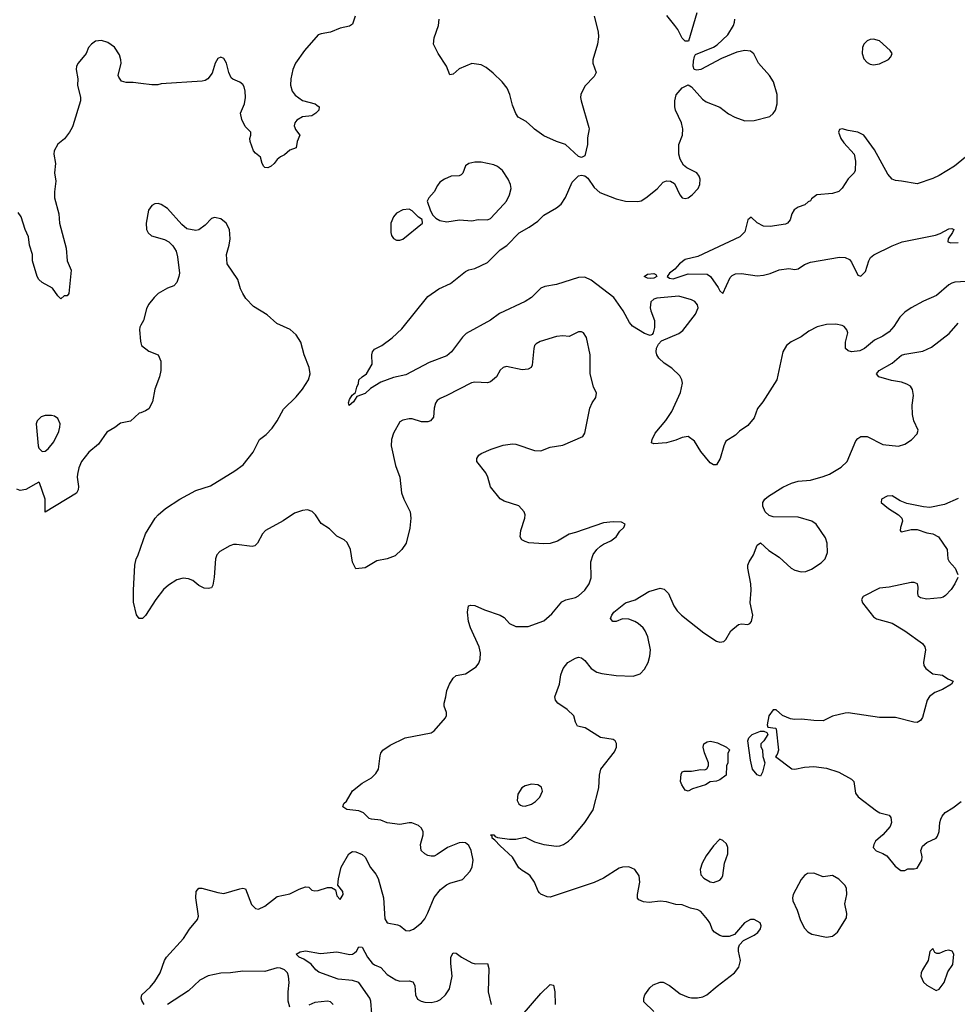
# Model space of a CAD drawing. Header units: inches. Extents: x 1603819 to 1745079, y 385938 to 533966.
# Tile 430 of 561: x 1709227 to 1715205, y 474410 to 480686. Entities that reach past the tile are written whole.
import ezdxf

# ---------------------------------------------------------------- set-up
doc = ezdxf.new("R2010")
doc.units = ezdxf.units.IN
doc.header["$MEASUREMENT"] = 0
for name, color, linetype in [('B7407', 7, 'Continuous'), ('B7408', 7, 'Continuous'), ('B7417', 7, 'Continuous'), ('B7418', 7, 'Continuous')]:
    doc.layers.add(name, color=color, linetype=linetype)

msp = doc.modelspace()

# ---------------------------------------------------------------- linework, layer by layer
at = {"layer": 'B7407', "color": 5}
for points, elevation in [([(1709561, 480000), (1709546, 479970), (1709513.2, 479926.8), (1709470, 479892.7), (1709447, 479850), (1709445.3, 479830), (1709454.9, 479770), (1709450.4, 479710), (1709456.9, 479656.9), (1709449.2, 479590), (1709450.2, 479550.2), (1709477.8, 479450), (1709482.3, 479390), (1709523, 479230), (1709530.8, 479150), (1709556, 479090), (1709539.8, 478940.2), (1709530, 478926), (1709510, 478926), (1709490, 478908), (1709470, 478926), (1709436.2, 478976.2), (1709370, 479012), (1709349.7, 479029.7), (1709338.4, 479050), (1709309.5, 479149.5), (1709309.3, 479190), (1709289.3, 479250), (1709283.2, 479303.2), (1709262, 479350), (1709237, 479430), (1709217.2, 479457.3)], 260), ([(1710000, 478739.9), (1709992.8, 478727.2), (1709990.5, 478710), (1709997.1, 478637.1), (1710000, 478625.7)], 280), ([(1710000, 478181.6), (1709990, 478178), (1709933, 478127), (1709870, 478115.6), (1709833.2, 478086.8), (1709782.2, 478057.8), (1709730, 477981.6), (1709669.3, 477930.7), (1709620.9, 477870), (1709604.6, 477830), (1709595.5, 477790), (1709594, 477770), (1709602.8, 477710), (1709601, 477690), (1709590.6, 477669.4), (1709390, 477548), (1709389.2, 477630), (1709354.6, 477734.6), (1709350, 477738), (1709330, 477728.7), (1709267.5, 477692.5), (1709230, 477686), (1709210, 477693.2)], 280), ([(1710000, 476869.3), (1709989.3, 476869.3), (1709972.9, 476892.9), (1709952.9, 476972.9), (1709952.3, 477050), (1709961.6, 477210), (1709969.7, 477250.3), (1709980.9, 477270), (1710000, 477325.2)], 280)]:
    msp.add_lwpolyline(points, dxfattribs=dict(at, elevation=elevation))
at = {"layer": 'B7407', "color": 5, "elevation": 280}
msp.add_lwpolyline([(1709430, 478164.4), (1709390, 478164.2), (1709364.2, 478155.8), (1709338, 478130), (1709332.7, 478110), (1709344.4, 477970), (1709350, 477956), (1709370, 477934.8), (1709390, 477936.3), (1709410, 477950.5), (1709444.7, 477995.3), (1709477.5, 478062.6), (1709484, 478090), (1709484.6, 478110), (1709470, 478143.5), (1709450, 478158.5)], close=True, dxfattribs=at)
at = {"layer": 'B7408', "color": 5, "elevation": 260}
msp.add_lwpolyline([(1710000, 480280.1), (1709950, 480286), (1709907, 480287), (1709875.5, 480295.5), (1709859.3, 480319.3), (1709856, 480330), (1709875.1, 480410), (1709872.7, 480430), (1709863.2, 480463.2), (1709832.1, 480512.1), (1709790, 480542), (1709750, 480554), (1709710, 480548.7), (1709684.7, 480530), (1709666, 480510), (1709650.8, 480470), (1709600.7, 480410), (1709590.7, 480390), (1709586.8, 480370), (1709598.8, 480310), (1709596, 480270), (1709616, 480190), (1709616, 480170), (1709566, 480010), (1709561, 480000)], dxfattribs=at)
at = {"layer": 'B7417', "color": 5}
for points, elevation in [([(1710981.8, 480000), (1710986.5, 479986.5), (1711013.4, 479950), (1710997.3, 479910), (1710991, 479870), (1710950, 479855.3), (1710915.2, 479824.8), (1710890, 479812.7), (1710870, 479796), (1710850.3, 479769.7), (1710830, 479752.7), (1710810, 479742.7), (1710790, 479744), (1710784, 479750), (1710773.2, 479770), (1710762, 479810), (1710730, 479835.3), (1710719, 479850), (1710697.2, 479910), (1710695.3, 479930), (1710702, 479950), (1710702, 479970), (1710670.5, 480000)], 260), ([(1715262.5, 479017.5), (1715190, 479013), (1715170, 479006.6), (1715150, 478995.4), (1715072.3, 478927.7), (1714990, 478893.3), (1714910, 478849.6), (1714870, 478821.6), (1714837.6, 478790), (1714800.3, 478730), (1714770, 478696.9), (1714730, 478669.7), (1714676.7, 478643.3), (1714614, 478590), (1714583.7, 478576.3), (1714529.7, 478569.7), (1714510, 478575.1), (1714492.7, 478590), (1714492, 478630), (1714507, 478690), (1714500.7, 478710), (1714483.7, 478730), (1714470, 478736.9), (1714430, 478744.8), (1714370, 478744.5), (1714311.2, 478728.8), (1714258.3, 478701.7), (1714210, 478665.1), (1714146.5, 478633.5), (1714117.1, 478610), (1714092.4, 478570), (1714054.8, 478390), (1713964.7, 478250), (1713930.8, 478209.2), (1713910, 478148.7), (1713870, 478099), (1713815.9, 478064.1), (1713790, 478039), (1713730, 477999), (1713716.3, 477970), (1713694, 477890), (1713670, 477849), (1713650, 477848.7), (1713630, 477862), (1713570, 477934), (1713530, 477999), (1713490, 478029.3), (1713450, 478024.2), (1713410, 478006.3), (1713352, 477990), (1713270, 477982.7), (1713255.3, 477990), (1713259.3, 478010), (1713278.4, 478050), (1713347.7, 478132.3), (1713384.7, 478190), (1713440.9, 478310), (1713452.3, 478370), (1713449.2, 478390), (1713435.9, 478415.9), (1713384.4, 478464.4), (1713337.1, 478497.1), (1713302.9, 478530), (1713289.6, 478550), (1713284.5, 478570), (1713287.3, 478592.7), (1713300.7, 478619.3), (1713319.5, 478640.5), (1713430, 478687), (1713454.6, 478705.4), (1713535.6, 478810), (1713552.1, 478850), (1713549.7, 478870), (1713531.5, 478890), (1713510, 478900.8), (1713430, 478924.1), (1713290, 478910.6), (1713270, 478904.4), (1713252.1, 478887.9), (1713247.8, 478850), (1713251.2, 478830), (1713275.3, 478770), (1713275.2, 478724.8), (1713266.8, 478690), (1713259.9, 478680.1), (1713246, 478674), (1713210, 478687.3), (1713133.8, 478733.8), (1713115.8, 478755.8), (1713074.6, 478830), (1713015.7, 478915.7), (1712870, 479026.6), (1712830, 479045.1), (1712790, 479042.6), (1712650, 478998), (1712575, 478985), (1712550, 478975.1), (1712490, 478915.6), (1712450.6, 478890), (1712286.1, 478813.9), (1712230, 478771.8), (1712074.4, 478685.6), (1712050, 478662), (1711979.5, 478570), (1711950, 478544), (1711838.7, 478501.3), (1711690, 478422.4), (1711610, 478406), (1711530, 478375.6), (1711465, 478335), (1711430, 478304), (1711375.9, 478284.1), (1711356.4, 478250), (1711327.2, 478227.2), (1711323.7, 478243.7), (1711330, 478264.7), (1711346.8, 478293.2), (1711368.7, 478310), (1711376, 478344), (1711387.3, 478367.3), (1711388.7, 478390), (1711410, 478410.8), (1711439, 478430), (1711474, 478490), (1711473.2, 478550), (1711477.2, 478570), (1711490, 478586), (1711535.3, 478610), (1711601.2, 478658.8), (1711663.3, 478716.7), (1711830, 478923), (1711899.3, 478970), (1711974.9, 479005.1), (1712070, 479082), (1712090, 479091.5), (1712130, 479099.6), (1712210, 479139.1), (1712290, 479218.6), (1712332.2, 479247.8), (1712411.6, 479328.4), (1712476.3, 479363.7), (1712530, 479402.4), (1712570, 479440.3), (1712650, 479487.4), (1712679.5, 479510), (1712706.7, 479553.3), (1712749.5, 479650.5), (1712790, 479691.3), (1712810, 479696), (1712830, 479690.8), (1712850, 479676), (1712890, 479617.3), (1712925.8, 479585.8), (1713030, 479545.5), (1713090, 479530.4), (1713168.3, 479528.3), (1713190, 479532.7), (1713219.3, 479550), (1713291.5, 479608.5), (1713330, 479651), (1713350, 479658.8), (1713377.3, 479657.3), (1713402.8, 479642.8), (1713436, 479570), (1713450, 479551.3), (1713470, 479546), (1713490, 479551), (1713514, 479570), (1713552.7, 479610), (1713564.1, 479635.9), (1713566.6, 479670), (1713559.3, 479690), (1713545.2, 479710), (1713481.6, 479741.6), (1713459.5, 479759.5), (1713437.6, 479797.6), (1713429.6, 479829.6), (1713429.6, 479890), (1713452, 479950), (1713456.2, 479990), (1713453.9, 480000)], 260), ([(1712855.9, 480000), (1712858.8, 479990), (1712847.1, 479932.9), (1712846.8, 479890), (1712830, 479818), (1712810, 479808.7), (1712790, 479815.3), (1712708, 479890), (1712650, 479909.4), (1712570, 479947), (1712510, 479989.7), (1712498.5, 480000)], 260), ([(1715257.4, 479810), (1715186.6, 479753.4), (1715090, 479693.8), (1715050, 479673.8), (1714950, 479639.6), (1714850, 479658), (1714810, 479660.7), (1714790, 479670.6), (1714761.8, 479701.8), (1714677.8, 479857.8), (1714610, 479950.6), (1714570, 479970.4), (1714510, 479979.3), (1714470, 479990.5), (1714453.6, 479986.4), (1714447, 479970), (1714462, 479930), (1714481.4, 479901.5), (1714547, 479830), (1714556.2, 479783.8), (1714554, 479726), (1714548, 479710), (1714510, 479672), (1714470, 479612), (1714450, 479592), (1714410, 479578), (1714309.1, 479570.9), (1714276.4, 479543.6), (1714268.4, 479531.6), (1714254.6, 479525.4), (1714233.6, 479506.4), (1714190, 479491.3), (1714165.6, 479474.4), (1714149, 479450), (1714139, 479410), (1714122, 479390), (1714110, 479384), (1714012.1, 479367.9), (1713970, 479370.7), (1713930, 479390.6), (1713890, 479426.8), (1713870, 479411), (1713850, 479334.8), (1713818.6, 479301.4), (1713550, 479178), (1713470, 479157.1), (1713433.2, 479130), (1713404.7, 479095.3), (1713370, 479071.3), (1713356, 479050), (1713370, 479038), (1713393.8, 479033.8), (1713490, 479066), (1713610, 479063.6), (1713632.3, 479050), (1713679.8, 478979.8), (1713690, 478957.2), (1713710, 478941.2), (1713757.8, 479042.2), (1713770, 479055.8), (1713790, 479067.1), (1713830, 479068.5), (1713930, 479053.9), (1713970, 479057.5), (1714012, 479068), (1714070, 479091.9), (1714130, 479100.6), (1714170, 479093.6), (1714190, 479097.8), (1714230, 479125.5), (1714270, 479140.6), (1714453.1, 479173.1), (1714490, 479169.8), (1714516.9, 479156.9), (1714530, 479140.7), (1714570, 479058.7), (1714590, 479051.5), (1714618.9, 479081.1), (1714640.2, 479150), (1714652.6, 479170), (1714671.9, 479188.1), (1714790, 479246), (1714854, 479270), (1715066.4, 479313.6), (1715096.5, 479323.5), (1715150, 479353.7), (1715170, 479356.4), (1715182, 479350), (1715174.7, 479330), (1715147.6, 479290), (1715145.2, 479270), (1715163.5, 479263.5), (1715210, 479266.2)], 240), ([(1710000, 477325.2), (1710029.4, 477410), (1710091.9, 477508.1), (1710110, 477530.8), (1710157.2, 477570), (1710249.3, 477630), (1710350, 477685.2), (1710444.7, 477715.3), (1710599.5, 477810), (1710652.3, 477850), (1710717, 477930), (1710757.2, 478010), (1710798, 478042), (1710837.6, 478082.4), (1710869.6, 478130), (1710910, 478203), (1710990, 478283.1), (1711030, 478330.4), (1711068.2, 478390), (1711078.3, 478430), (1711073.5, 478470), (1711041.5, 478550), (1711020.4, 478630), (1710990, 478677.6), (1710952.5, 478712.5), (1710866, 478750), (1710805.1, 478805.1), (1710717.5, 478857.5), (1710670, 478909), (1710650, 478942), (1710636, 478970), (1710617.2, 479030), (1710549.3, 479130), (1710546, 479190), (1710563.7, 479250), (1710569.5, 479290.5), (1710564.2, 479350), (1710544.5, 479390), (1710510, 479416.2), (1710470, 479426), (1710450, 479418.7), (1710410, 479377.6), (1710370, 479346), (1710350, 479342.7), (1710294, 479354), (1710261, 479381), (1710170, 479483.7), (1710130, 479509.4), (1710110, 479515.1), (1710090, 479513.2), (1710070, 479501.2), (1710048.5, 479471.5), (1710033, 479390), (1710035.5, 479350), (1710047.1, 479327.1), (1710068.7, 479308.7), (1710150, 479285.5), (1710178.8, 479270), (1710204.7, 479244.7), (1710224.9, 479210), (1710234.6, 479174.6), (1710245.5, 479070), (1710243, 479050), (1710228.5, 479011.5), (1710210.7, 478990), (1710170, 478975.6), (1710110, 478940.5), (1710084.2, 478915.8), (1710049, 478871), (1710035.8, 478844.2), (1710017, 478770), (1710000, 478739.9)], 280), ([(1713270, 474364), (1713206, 474426), (1713205.6, 474450), (1713213.6, 474470), (1713243.9, 474516.1), (1713265.4, 474534.6), (1713310, 474550.8), (1713330, 474551), (1713370, 474530.7), (1713437.2, 474477.2), (1713490, 474456.5), (1713510, 474451.7), (1713548.2, 474451.8), (1713582, 474458), (1713609, 474470), (1713673.8, 474526.2), (1713784, 474610), (1713812.5, 474647.5), (1713822, 474690), (1713809.2, 474750), (1713809.3, 474770), (1713816, 474790), (1713842.4, 474817.6), (1713910, 474850.4), (1713932.7, 474867.3), (1713950, 474891.3), (1713954.3, 474910), (1713947.3, 474930), (1713910.8, 474950.8), (1713886, 474950), (1713848, 474930), (1713783.8, 474856.2), (1713750, 474842), (1713710, 474842), (1713690, 474849.4), (1713657.2, 474870), (1713645.1, 474885.1), (1713626.6, 474930), (1713611.5, 474951.5), (1713570, 475001.2), (1713550, 475012.7), (1713503.2, 475023.2), (1713450, 475044), (1713410, 475046.6), (1713350, 475064.5), (1713310, 475067), (1713240.1, 475060.1), (1713204.5, 475064.5), (1713175.5, 475075.5), (1713167.2, 475087.2), (1713165.1, 475110), (1713180.5, 475190), (1713175.8, 475230), (1713149.8, 475269.8), (1713110, 475287.6), (1713070, 475285.6), (1713050, 475278), (1712950, 475213.8), (1712890, 475186.2), (1712610, 475092.3), (1712590, 475096), (1712550, 475113.2), (1712541.2, 475121.2), (1712532.1, 475132.1), (1712509.4, 475190), (1712480.9, 475230), (1712470, 475240.9), (1712430, 475262.7), (1712410, 475281.2), (1712370, 475349.3), (1712290, 475421.6), (1712257.5, 475457.5), (1712239, 475470), (1712239, 475479), (1712228, 475490), (1712250, 475490.4), (1712259.8, 475479.8), (1712274.4, 475474.4), (1712350, 475462), (1712390, 475463.7), (1712450, 475476.5), (1712510, 475445.7), (1712569.2, 475429.2), (1712650, 475418.3), (1712670, 475421.1), (1712695.1, 475430), (1712726.6, 475450), (1712747.3, 475470), (1712829.7, 475570.3), (1712882.7, 475650), (1712919.7, 475790), (1712924.7, 475870), (1712931.8, 475910), (1713020.1, 476019.9), (1713032.6, 476050), (1713033, 476073), (1713022.9, 476090), (1713010, 476097.7), (1712931, 476111), (1712832.8, 476172.8), (1712784, 476184), (1712770, 476208.7), (1712759.6, 476250), (1712717, 476290), (1712659.3, 476330), (1712642.7, 476350), (1712639.3, 476370), (1712669.2, 476450), (1712678, 476510), (1712692, 476550), (1712722.7, 476590), (1712770, 476617.1), (1712790, 476623), (1712810, 476619.1), (1712830, 476602), (1712870.4, 476550), (1712907.4, 476527.4), (1712938.2, 476518.2), (1713030, 476506.5), (1713138.7, 476501.3), (1713182.4, 476517.6), (1713210, 476547.3), (1713234.7, 476590), (1713245.4, 476630), (1713249.7, 476670), (1713231.8, 476751.8), (1713215.8, 476790), (1713201.6, 476810), (1713170, 476838.7), (1713150, 476851.3), (1713110, 476865.1), (1713070, 476866.9), (1713030, 476851.1), (1713009.2, 476850), (1712994.7, 476870), (1713001.5, 476890), (1713015.8, 476910), (1713090, 476968.7), (1713151.1, 476988.9), (1713239, 477041), (1713310, 477062.6), (1713335.6, 477055.6), (1713363, 477030), (1713397.3, 476950), (1713418.5, 476918.5), (1713446, 476890), (1713590, 476778), (1713670, 476725.5), (1713690, 476719.1), (1713716.2, 476723.8), (1713730, 476736), (1713761.2, 476790), (1713810, 476830.8), (1713830, 476834.8), (1713870, 476830.8), (1713881.5, 476838.5), (1713892, 476850), (1713900.7, 476890), (1713885.1, 476970), (1713891.3, 477050), (1713889.6, 477089.7), (1713869.6, 477190), (1713869.5, 477210), (1713877, 477230), (1713905.3, 477274.7), (1713930, 477336), (1713950, 477351.3), (1714003.8, 477303.8), (1714070, 477259.5), (1714146, 477190), (1714170, 477177.4), (1714210, 477166.7), (1714239, 477170), (1714275.8, 477184.2), (1714336.2, 477223.8), (1714362, 477250), (1714376.4, 477290), (1714375.4, 477350), (1714364.4, 477384.4), (1714305.6, 477470), (1714278, 477490), (1714190, 477516.4), (1714030, 477517.6), (1714006.6, 477526.6), (1713979.3, 477550), (1713964.8, 477584.8), (1713965.1, 477610), (1713978, 477630), (1714001.2, 477650), (1714093.4, 477706.6), (1714147.9, 477732), (1714190, 477745.2), (1714270, 477751.6), (1714350, 477774), (1714389.8, 477790.2), (1714465.6, 477834.4), (1714502.4, 477870), (1714558.7, 478001.3), (1714570, 478016.4), (1714590, 478028.7), (1714630, 478028.9), (1714730, 477979.6), (1714830, 477967.6), (1714870, 477980.4), (1714912.4, 478007.6), (1714950, 478047.3), (1714954.7, 478070), (1714928.3, 478130), (1714918.7, 478170), (1714918, 478230), (1714925, 478290), (1714920.3, 478330), (1714906.9, 478350), (1714884.1, 478364.1), (1714850, 478376.2), (1714785.6, 478385.6), (1714704, 478410), (1714689.5, 478430), (1714707, 478450), (1714790, 478498.2), (1714850, 478547.3), (1714870, 478554.7), (1714986.2, 478573.8), (1715041.4, 478598.6), (1715152.7, 478687.3), (1715210, 478752)], 260), ([(1710022, 474410), (1710006, 474434), (1710002, 474450), (1710007, 474470), (1710060.1, 474519.9), (1710090, 474555.5), (1710122.2, 474610), (1710151.1, 474690), (1710163.5, 474710), (1710272, 474830), (1710310, 474890.3), (1710360.4, 474950), (1710367, 474973), (1710349.8, 475090), (1710351.6, 475130), (1710369.7, 475150.3), (1710389.6, 475150.4), (1710490, 475122.3), (1710530, 475117.4), (1710630, 475146.4), (1710650.5, 475150.5), (1710667.3, 475147.3), (1710705.8, 475045.8), (1710730, 475020.3), (1710750, 475017.3), (1710790, 475036.5), (1710870, 475098.5), (1710950, 475113.6), (1711010, 475144.6), (1711050, 475158.4), (1711070, 475157.3), (1711090, 475138.8), (1711110, 475133.4), (1711130, 475135.5), (1711190, 475154.8), (1711214.8, 475154.8), (1711239.8, 475139.8), (1711250, 475102), (1711270, 475078), (1711288.7, 475110), (1711288, 475130), (1711255.3, 475170), (1711259.3, 475210), (1711276.1, 475283.9), (1711325.2, 475370), (1711350, 475384), (1711370, 475382), (1711410, 475365.5), (1711430, 475347.7), (1711463.4, 475283.4), (1711499, 475239), (1711513.2, 475213.2), (1711546.3, 475090), (1711555, 474955), (1711569.2, 474929.2), (1711636.7, 474916.7), (1711653.4, 474910), (1711690, 474881.6), (1711710, 474878.7), (1711738.4, 474890), (1711790, 474930.3), (1711810, 474954.4), (1711830, 474992.7), (1711869.1, 475090.9), (1711910, 475141.3), (1711948.5, 475171.5), (1711970, 475182.4), (1712050, 475206.4), (1712100.1, 475259.9), (1712112.9, 475287.1), (1712118.7, 475330), (1712105.6, 475390), (1712090, 475422), (1712070, 475439), (1712050, 475442.6), (1712030, 475439.4), (1711954.9, 475410), (1711890, 475364.4), (1711870, 475355.4), (1711850, 475354), (1711830, 475359.7), (1711809.5, 475370), (1711788, 475390), (1711783.1, 475430), (1711799.1, 475490), (1711798.9, 475510), (1711790, 475532.3), (1711770, 475549.6), (1711727.7, 475567.7), (1711710, 475568), (1711650, 475555.6), (1711570, 475567), (1711530, 475583.7), (1711469.5, 475589.5), (1711455.5, 475595.5), (1711419, 475630), (1711390, 475644.5), (1711312.5, 475652.5), (1711288, 475670), (1711294, 475690), (1711310, 475706), (1711349.8, 475770.2), (1711410, 475819.5), (1711470, 475853), (1711498.8, 475881.2), (1711515.1, 475910), (1711525.8, 475994.2), (1711529.6, 476010.3), (1711542.7, 476030), (1711590, 476061.6), (1711685.2, 476110), (1711850, 476140.7), (1711870, 476154), (1711943, 476237), (1711949.5, 476250.5), (1711947.6, 476270), (1711933.6, 476310), (1711934, 476330), (1711945.1, 476370), (1711949.6, 476410.3), (1711967, 476450), (1711991.3, 476488.7), (1712010, 476507.3), (1712070, 476517), (1712138.5, 476561.5), (1712155.2, 476584.8), (1712163.5, 476610), (1712166.3, 476650), (1712157.3, 476690), (1712101.3, 476810), (1712087.8, 476850), (1712082, 476910), (1712089.4, 476950.6), (1712104.5, 476955.5), (1712130, 476952.2), (1712190, 476924.4), (1712290, 476890.3), (1712315.2, 476875.2), (1712350, 476838.7), (1712390, 476819), (1712470, 476819.6), (1712570, 476854.6), (1712620.4, 476899.6), (1712683.7, 476976.3), (1712710, 476989), (1712770, 477003.6), (1712790, 477014.9), (1712831.2, 477050), (1712857.7, 477090), (1712871.8, 477128.2), (1712868.6, 477230), (1712882.8, 477277.2), (1712907, 477310), (1712929.7, 477330.3), (1712950, 477344.4), (1712996.2, 477363.8), (1713029.4, 477390), (1713054, 477426), (1713079, 477450), (1713088, 477470), (1713063.1, 477483.1), (1713010, 477485.2), (1712950, 477479.5), (1712770, 477416.9), (1712730, 477408), (1712656.9, 477363.1), (1712610, 477348.5), (1712570, 477344.8), (1712472.9, 477352.9), (1712450, 477360.5), (1712429.4, 477370), (1712418, 477390), (1712421.6, 477430), (1712447.6, 477510), (1712449.6, 477530), (1712444.5, 477550), (1712410, 477587), (1712316.6, 477616.6), (1712290, 477632.7), (1712230, 477709.4), (1712212.8, 477770), (1712198.4, 477798.4), (1712142, 477870), (1712142, 477890), (1712154.5, 477910), (1712170, 477921.3), (1712234, 477950), (1712310, 477973.7), (1712370, 477982.4), (1712390, 477980.4), (1712510, 477939.5), (1712550, 477938.7), (1712610, 477962.6), (1712690, 477973.8), (1712817, 478030), (1712829.6, 478050), (1712861.6, 478210), (1712876.3, 478243.7), (1712901.5, 478278.5), (1712905.6, 478305.6), (1712885.6, 478345.6), (1712864.7, 478430), (1712863.7, 478550), (1712840.1, 478660.1), (1712821.2, 478690), (1712810, 478697), (1712790, 478697), (1712730, 478666.6), (1712690, 478672), (1712650, 478667.6), (1712545.3, 478634.8), (1712519.9, 478620.1), (1712510.4, 478609.6), (1712504.4, 478590), (1712494.9, 478485.1), (1712487.3, 478470), (1712470, 478458.4), (1712430, 478455.1), (1712330, 478475.4), (1712310.2, 478469.8), (1712290, 478451.8), (1712266.7, 478410), (1712230, 478378), (1712208.9, 478371.1), (1712130, 478376), (1712108.1, 478371.9), (1711950.4, 478290), (1711907.2, 478272.8), (1711890, 478259.6), (1711878.2, 478241.8), (1711870.3, 478210), (1711866.5, 478153.5), (1711847.3, 478130), (1711830, 478122.6), (1711790, 478122.7), (1711730, 478142), (1711710, 478143.1), (1711670, 478134.8), (1711650, 478122.9), (1711610.3, 478050), (1711598.9, 478010), (1711596.5, 477970), (1711624.2, 477844.2), (1711650.4, 477770), (1711661.6, 477670), (1711675.5, 477630), (1711717.1, 477550), (1711722, 477510), (1711714.4, 477445.6), (1711690.5, 477349.5), (1711664.7, 477310), (1711621, 477270), (1711570, 477249.6), (1711503.8, 477236.2), (1711430, 477191.8), (1711370, 477185.2), (1711349.6, 477229.6), (1711335.6, 477310), (1711314.6, 477354.6), (1711296, 477370), (1711250, 477393.6), (1711202.2, 477442.2), (1711150, 477475.6), (1711113.3, 477530), (1711091.7, 477551.7), (1711062.2, 477562.3), (1711030, 477558.7), (1710979.8, 477540.2), (1710907.7, 477492.3), (1710794.4, 477430), (1710775.3, 477410), (1710743, 477350), (1710726.6, 477333.4), (1710710, 477327.6), (1710610, 477342.3), (1710590, 477340.4), (1710567.1, 477332.9), (1710503.9, 477296.1), (1710484.8, 477275.2), (1710476.5, 477250), (1710466.9, 477133.1), (1710458, 477082), (1710450, 477065.2), (1710430, 477061.2), (1710403.2, 477063.2), (1710370, 477079.3), (1710331.1, 477111.1), (1710303.3, 477123.3), (1710270, 477127.6), (1710230, 477116.2), (1710177.2, 477082.8), (1710144.9, 477055.1), (1710094.9, 476990), (1710030, 476889), (1710010, 476869.2), (1710000, 476869.3)], 280), ([(1710000, 478625.7), (1710004, 478610), (1710050, 478573.4), (1710110, 478550.5), (1710128, 478510), (1710126.4, 478450), (1710119.5, 478410), (1710088.1, 478331.9), (1710074.9, 478250), (1710050, 478206), (1710030, 478192.3), (1710000, 478181.6)], 280), ([(1715210, 477634), (1715123.6, 477596.4), (1715030, 477577.7), (1714990, 477580.6), (1714882.5, 477602.5), (1714840.2, 477620.2), (1714789.5, 477650.5), (1714758, 477650), (1714722, 477630), (1714719, 477610), (1714766.3, 477570), (1714830.6, 477530.6), (1714851.1, 477510), (1714855.1, 477490), (1714842.6, 477450), (1714840.7, 477430), (1714844.4, 477424.4), (1714850, 477421.6), (1714910, 477437.4), (1714950, 477437.3), (1715010, 477415.4), (1715050, 477409), (1715084.7, 477390), (1715140.4, 477310), (1715144.4, 477250), (1715153.2, 477233.2), (1715191.3, 477190), (1715208.2, 477150)], 240), ([(1715208, 477130), (1715190, 477090.6), (1715166.4, 477053.6), (1715130, 477016.3), (1715115.1, 477004.9), (1715099.7, 477000.3), (1715010, 476993.4), (1714970, 477001.3), (1714958, 477010), (1714952.4, 477030), (1714956.4, 477070), (1714950.3, 477090.3), (1714930, 477098.4), (1714910, 477098.7), (1714770, 477068.9), (1714710, 477063.1), (1714605.2, 477010), (1714593.2, 476990), (1714601.2, 476970), (1714670, 476879.6), (1714690, 476868), (1714790, 476840.4), (1714871.1, 476791.1), (1714982.6, 476710), (1714998, 476690), (1715003.1, 476670), (1714988.6, 476590), (1714992.4, 476570), (1715004, 476550), (1715050, 476517.4), (1715110, 476509.4), (1715144.2, 476484.2), (1715179, 476470), (1715169, 476450), (1715110, 476417.1), (1715061.3, 476398.7), (1715027.1, 476372.9), (1715011.9, 476348.1), (1714982.2, 476237.8), (1714970, 476218.4), (1714950, 476207.6), (1714928.3, 476208.3), (1714810, 476238.6), (1714710, 476239), (1714510, 476267.4), (1714490, 476267.2), (1714410, 476246), (1714350, 476218), (1714290, 476218.5), (1714211.4, 476228.6), (1714166.6, 476226.6), (1714142, 476230), (1714090.9, 476250.9), (1714050, 476286.8), (1714030, 476287.3), (1714003.9, 476250), (1713992.3, 476192.3), (1713996.4, 476176.4), (1714046, 476170), (1714050, 476166), (1714064, 476030), (1714056.5, 476003.5), (1714046, 475990), (1714150, 475912), (1714170, 475908.3), (1714230, 475921.1), (1714290, 475925.8), (1714370, 475915.3), (1714450, 475890.6), (1714530, 475845.1), (1714545.1, 475830), (1714555.3, 475755.3), (1714572.1, 475732.1), (1714690, 475644), (1714711.8, 475631.8), (1714770, 475616.9), (1714782, 475602), (1714785.7, 475570), (1714776.2, 475543.8), (1714730, 475490.4), (1714684.5, 475450), (1714672, 475430), (1714669.6, 475409.6), (1714688.1, 475388.1), (1714730, 475371.8), (1714755.8, 475355.8), (1714809.2, 475290), (1714844.1, 475264.1), (1714870, 475264), (1714890, 475273.2), (1714930, 475274), (1714950, 475279), (1714978.7, 475330), (1714981.7, 475350), (1714972.9, 475390), (1714982.4, 475417.6), (1715010, 475441.6), (1715070, 475469), (1715078, 475482), (1715088.8, 475511.2), (1715093.7, 475570), (1715099.7, 475590), (1715109.5, 475610.5), (1715127.7, 475632.3), (1715177.4, 475662.6), (1715230, 475703.1)], 240), ([(1711471.9, 474350), (1711465.6, 474430), (1711459.2, 474450), (1711388.6, 474548.6), (1711350, 474561.1), (1711258.4, 474570), (1711134.8, 474614.8), (1711115.1, 474630), (1711085.9, 474665.9), (1711038.5, 474698.5), (1711009.6, 474710), (1710989.6, 474730.4), (1711015.9, 474744.1), (1711049.6, 474750.4), (1711145.1, 474734.9), (1711250, 474744.4), (1711331.6, 474728.4), (1711350, 474730.5), (1711362.4, 474737.6), (1711375.1, 474750), (1711390, 474776), (1711410, 474774), (1711444.7, 474710), (1711473.6, 474673.6), (1711490, 474662), (1711530, 474645.3), (1711570, 474601.1), (1711625.9, 474565.9), (1711650, 474558.7), (1711710, 474560.3), (1711734.3, 474554.3), (1711747, 474530), (1711751.7, 474470), (1711764.1, 474444.1), (1711786.8, 474430), (1711810, 474423.7), (1711850, 474422.3), (1711890, 474430.3), (1711910, 474440.9), (1711941.7, 474470), (1711967.6, 474510), (1711985.3, 474590), (1711975.1, 474670), (1711976.2, 474710), (1711990, 474738.8), (1712010, 474736.3), (1712044.9, 474710), (1712110, 474674), (1712131.4, 474668.6), (1712210.4, 474670.4), (1712218, 474638), (1712213.7, 474490), (1712233, 474410)], 260), ([(1710950, 474392.3), (1710938.8, 474430), (1710938.4, 474490), (1710945, 474550), (1710941.8, 474590), (1710934, 474610), (1710916, 474630), (1710890, 474641.1), (1710870, 474642.2), (1710790, 474619.8), (1710650, 474622), (1710571.1, 474611.1), (1710510, 474608.4), (1710430, 474592.8), (1710376.4, 474563.6), (1710303.4, 474496.6), (1710170, 474409.6)], 280), ([(1712430, 474341.8), (1712550, 474480.3), (1712610, 474537.1), (1712630, 474533), (1712638.7, 474490), (1712641.3, 474410)], 260), ([(1711225.1, 474410), (1711210, 474427), (1711190.8, 474430.8), (1711110, 474422.6), (1711070, 474405.6)], 280)]:
    msp.add_lwpolyline(points, dxfattribs=dict(at, elevation=elevation))
for points, elevation in [([(1712170, 479778.9), (1712130, 479778), (1712090, 479769.6), (1712070, 479754), (1712052.1, 479708), (1712042.5, 479697.5), (1712030, 479691.2), (1711978, 479690), (1711936, 479670), (1711906.8, 479650), (1711890.8, 479630), (1711870, 479589), (1711836, 479550), (1711824.7, 479530), (1711847.1, 479467.1), (1711861.4, 479441.4), (1711881.4, 479421.4), (1711906.2, 479406.2), (1711950, 479398), (1712030.4, 479410.4), (1712110, 479405.3), (1712150, 479413.1), (1712210, 479411.7), (1712230, 479420.3), (1712314.3, 479510), (1712330, 479530.5), (1712349.7, 479570), (1712359.7, 479610), (1712356.2, 479636.2), (1712342, 479670), (1712304.6, 479724.6), (1712274, 479750), (1712250, 479761.1)], 280), ([(1711710, 479479), (1711670, 479474), (1711630, 479452.7), (1711610.4, 479429.7), (1711593, 479390), (1711593, 479330), (1711598, 479310), (1711610, 479290.8), (1711630, 479280.5), (1711650, 479280.5), (1711670, 479288), (1711795.3, 479390), (1711792.9, 479412.9), (1711770, 479428.7), (1711730, 479469)], 280), ([(1713250, 479036.9), (1713230, 479038.7), (1713209.2, 479050), (1713230, 479063.8), (1713270, 479067.7), (1713282, 479062), (1713290, 479049.6), (1713270, 479039.7)], 240), ([(1713950, 475864), (1713930, 475873.2), (1713899.3, 475910), (1713885.6, 475965.6), (1713868.7, 476090), (1713875.3, 476110), (1713898, 476130), (1713950, 476150.4), (1713971.3, 476151.3), (1713990, 476142), (1713996, 476130), (1713972, 476090), (1713952, 476070), (1713952.7, 476052.7), (1713962, 476030), (1713964.7, 475990), (1713978, 475950), (1713964, 475890)], 240), ([(1713490, 475769.5), (1713470, 475775.3), (1713449.3, 475809.3), (1713441.2, 475830), (1713443.7, 475876.3), (1713450, 475892), (1713462.7, 475897.3), (1713510, 475896.3), (1713570, 475906.8), (1713595.3, 475904.7), (1713608.4, 475911.6), (1713618, 475930), (1713618, 475950), (1713592.9, 476012.9), (1713584, 476050), (1713589.3, 476070.7), (1713610, 476082.8), (1713630, 476086.8), (1713650, 476084), (1713676.7, 476076.7), (1713734, 476050), (1713752.7, 476032.7), (1713742, 476010), (1713742, 475950), (1713734, 475930), (1713730.7, 475870), (1713690, 475840.5), (1713670, 475832.3), (1713630, 475829.5), (1713598.8, 475810), (1713516.5, 475783.5)], 240), ([(1712490, 475813.1), (1712450, 475803.9), (1712429, 475790), (1712402.2, 475750), (1712399.6, 475710), (1712409.3, 475689.3), (1712420.7, 475680.7), (1712430, 475674.9), (1712450, 475673.1), (1712490, 475686.9), (1712516.9, 475703.1), (1712542.6, 475730), (1712560.5, 475770), (1712554, 475794), (1712529.7, 475809.7)], 280), ([(1713690, 475462), (1713650, 475421.2), (1713603, 475357), (1713578.9, 475310), (1713566, 475270), (1713570, 475236), (1713590, 475214), (1713630, 475191), (1713650, 475186), (1713690, 475201), (1713703.2, 475216.8), (1713709.4, 475230.6), (1713720.7, 475310), (1713742.4, 475370), (1713742, 475410), (1713733.4, 475433.4), (1713710, 475455.3)], 260), ([(1714290, 475247.3), (1714250, 475244.5), (1714230, 475232.3), (1714210, 475207), (1714159.6, 475110), (1714154, 475090), (1714156, 475070), (1714184.9, 475010), (1714204.4, 474944.4), (1714230, 474895.5), (1714252.7, 474872.7), (1714276.9, 474856.9), (1714370, 474838), (1714410, 474844.4), (1714440.5, 474870), (1714497.6, 474962.4), (1714500.5, 474990), (1714488, 475050), (1714500.5, 475110), (1714498, 475150), (1714487.3, 475170), (1714450, 475207.3), (1714410, 475231.5), (1714350, 475223)], 260), ([(1715050, 474766), (1715030, 474746), (1715019.1, 474690), (1714982.8, 474630), (1714974.3, 474610), (1714973.4, 474590), (1714990, 474550.7), (1715010, 474533), (1715070, 474498.8), (1715090, 474506), (1715120.9, 474550), (1715143.6, 474616.4), (1715176.5, 474663.5), (1715182.7, 474730), (1715173.2, 474750), (1715150, 474756.2), (1715128.4, 474751.6), (1715090, 474733.2), (1715074, 474734), (1715061.2, 474741.2)], 260)]:
    msp.add_lwpolyline(points, close=True, dxfattribs=dict(at, elevation=elevation))
at = {"layer": 'B7418', "color": 5, "elevation": 260}
for points in [[(1711365.5, 480710), (1711350, 480659), (1711330, 480646), (1711270, 480632.3), (1711210, 480606.6), (1711150, 480597), (1711130, 480589.3), (1711042.4, 480490), (1710984.9, 480410), (1710968.7, 480370), (1710956.4, 480310), (1710954.9, 480270), (1710964, 480230), (1710984.7, 480204.7), (1711030, 480170.5), (1711110.4, 480150.4), (1711122.5, 480142.5), (1711136, 480130), (1711134.8, 480110), (1711114.8, 480090), (1711090, 480074.5), (1711030, 480066.6), (1710994.2, 480045.8), (1710982.3, 480030), (1710978.3, 480010), (1710981.8, 480000)], [(1712498.5, 480000), (1712457, 480037), (1712404.4, 480064.4), (1712390, 480088.7), (1712370, 480142), (1712352, 480210), (1712335.1, 480250), (1712302.7, 480290), (1712246.5, 480346.5), (1712202, 480382), (1712170, 480399.5), (1712110, 480407), (1712030, 480372.3), (1711990, 480339.3), (1711970, 480334), (1711949.5, 480390), (1711896, 480470), (1711865.2, 480530), (1711869.3, 480570), (1711898, 480650), (1711900.9, 480690)], [(1712890.5, 480710), (1712914.9, 480610), (1712917.6, 480577.6), (1712912.2, 480530), (1712880.5, 480430), (1712882, 480410), (1712901.6, 480350), (1712890, 480323.7), (1712830, 480262), (1712805.3, 480210), (1712802.4, 480190), (1712806.4, 480170), (1712855.9, 480000)], [(1713544, 480730), (1713491.3, 480550), (1713470, 480548.7), (1713450, 480568.7), (1713423.3, 480623.3), (1713404.5, 480650), (1713352.2, 480712.3)], [(1713453.9, 480000), (1713447, 480030), (1713409.2, 480110.8), (1713403.7, 480130), (1713403.7, 480170), (1713413.2, 480206.8), (1713450, 480252), (1713490, 480272), (1713510, 480258), (1713580.3, 480180.3), (1713603.9, 480163.9), (1713690, 480128), (1713746.7, 480086.7), (1713786.2, 480066.2), (1713850, 480042.6), (1713910, 480044.2), (1714009.7, 480070.3), (1714030, 480087.7), (1714045.1, 480110), (1714057.6, 480150), (1714057.4, 480210), (1714033, 480290), (1714007.6, 480330), (1713938, 480410), (1713908.6, 480468.6), (1713886, 480486), (1713850, 480491.1), (1713799.7, 480480.3), (1713700.8, 480439.2), (1713570, 480369.2), (1713544, 480364), (1713528, 480370), (1713522, 480390), (1713523.1, 480423.1), (1713528.9, 480451.1), (1713536.4, 480463.6), (1713650, 480510.4), (1713673.5, 480526.5), (1713742.4, 480590), (1713778.7, 480650), (1713785.1, 480670), (1713786, 480690)], [(1710670.5, 480000), (1710665.1, 480005.1), (1710644.5, 480050), (1710635.1, 480090), (1710661.6, 480150), (1710666.9, 480190), (1710664.7, 480230), (1710657.7, 480257.7), (1710650, 480273.2), (1710630, 480289.3), (1710586.8, 480306.8), (1710576.5, 480316.5), (1710561.2, 480350), (1710546.6, 480410), (1710530, 480439.3), (1710510, 480446.6), (1710490, 480439.3), (1710473.4, 480410), (1710454.6, 480345.4), (1710426.8, 480310), (1710410, 480299.5), (1710390, 480294.5), (1710130, 480277), (1710107.9, 480272.1), (1710070, 480271.8), (1710000, 480280.1)]]:
    msp.add_lwpolyline(points, dxfattribs=at)
msp.add_lwpolyline([(1714670, 480562.9), (1714650, 480560.7), (1714630, 480552), (1714608.9, 480531.1), (1714601.6, 480510), (1714599.3, 480470), (1714610, 480436), (1714630, 480414), (1714650, 480403), (1714670, 480399.1), (1714710, 480405.5), (1714766.8, 480433.2), (1714781.2, 480450), (1714789.2, 480470), (1714776, 480490), (1714710, 480552.3)], close=True, dxfattribs=at)

doc.saveas('drawing.dxf')
